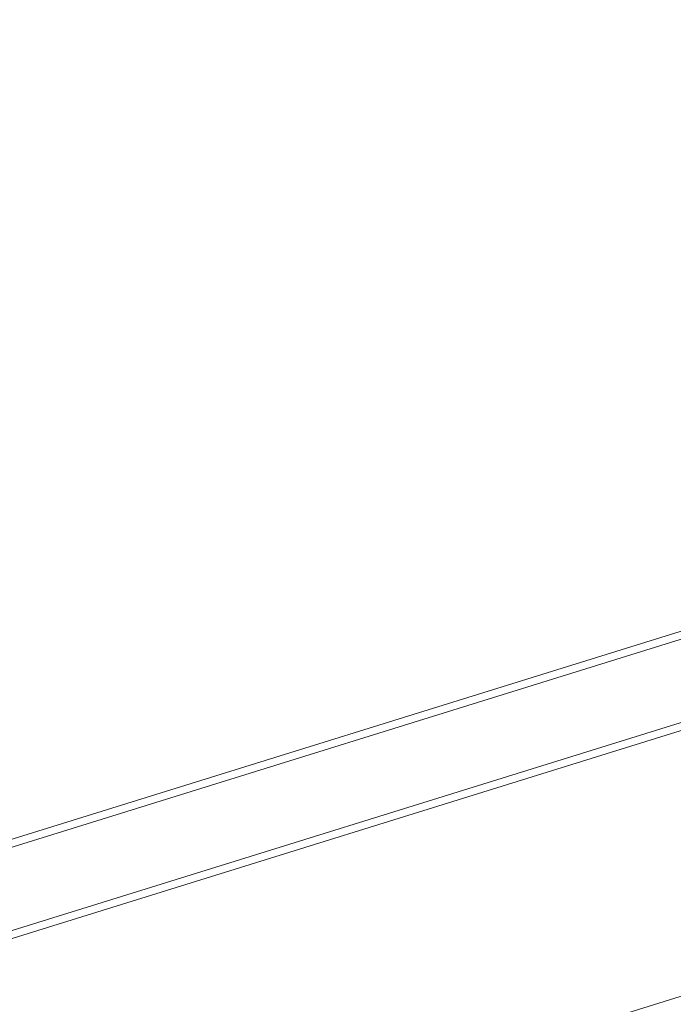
# Model space of a CAD drawing. Header units: millimetres. Extents: x -1970 to 61924, y -58230 to 6847.
# Tile 644 of 656: x 21178 to 21695, y 2329 to 3106. Entities that reach past the tile are written whole.
import ezdxf

# ---------------------------------------------------------------- set-up
doc = ezdxf.new("R2010")
doc.units = ezdxf.units.MM
doc.layers.add('COTAS_P', color=1, linetype='Continuous', lineweight=0)
doc.layers.add('lateral_C02', color=7, linetype='Continuous', lineweight=0)
doc.dimstyles.new('R19_100', dxfattribs={"dimtxt": 250, "dimasz": 150, "dimexe": 150, "dimexo": 80, "dimgap": 100, "dimtad": 1, "dimtih": 1, "dimtoh": 1, "dimdsep": 46, "dimcen": 0.09, "dimadec": 0, "dimazin": 0, "dimtfac": 1, "dimtdec": 4, "dimtofl": 0, "dimtmove": 0, "dimatfit": 3, "dimfxl": 1, "dimtolj": 1, "dimtzin": 0, "dimarcsym": 0})

# ---------------------------------------------------------------- blocks, each defined once
blk = doc.blocks.new('DIM_R26_4')
at = {"layer": 'COTAS_P'}
for p, q in [((15248.37, 1279.09), (24311.82, 4109.09)), ((24311.82, 4109.09), (24155.23, 4107.34)), ((24311.82, 4109.09), (24182.05, 4021.43)), ((24580.07, 3250), (24311.82, 4109.09)), ((15248.37, 1279.09), (15378.14, 1366.76)), ((15248.37, 1279.09), (15404.97, 1280.85)), ((15516.62, 420), (15248.37, 1279.09))]:
    blk.add_line(p, q, dxfattribs=at)
blk.add_text('9495 P', height=250, rotation=17.34062, dxfattribs=at).set_placement((19750.29, 2789.55))

msp = doc.modelspace()

# ---------------------------------------------------------------- linework, layer by layer
at = {"layer": 'lateral_C02'}
for p, q in [((21968.557, 2706.282), (21032.6, 2415.788)), ((21034.379, 2410.057), (21970.336, 2700.552)), ((21630.207, 2313.212), (22775.666, 2670.874)), ((21053.003, 2350.052), (21988.96, 2640.547)), ((21990.738, 2634.816), (21054.781, 2344.322))]:
    msp.add_line(p, q, dxfattribs=at)

# ---------------------------------------------------------------- dimensions: what is measured, and where the dimension line sits
at = {"layer": 'COTAS_P'}
dim = msp.add_aligned_dim(p1=(15516.618, 420), p2=(24580.067, 3250), distance=900, text='<> P', dimstyle='R19_100', dxfattribs=at)
dim.commit()
dim.dimension.update_dxf_attribs({"geometry": 'DIM_R26_4', "text_midpoint": (19780.096, 2694.095)})

doc.saveas('drawing.dxf')
